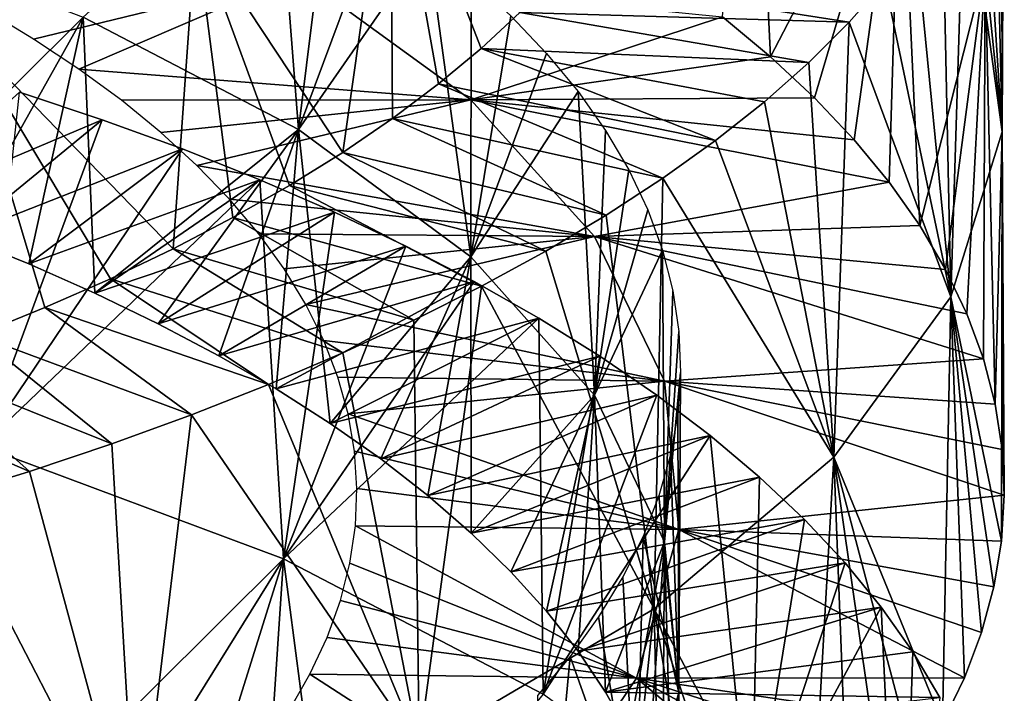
# Model space of a CAD drawing. Header units: millimetres. Extents: x -161 to 161, y -94 to 1149.
# Tile 821 of 1056: x 47.85 to 51.5, y 418.91 to 421.41. Entities that reach past the tile are written whole.
import ezdxf

# ---------------------------------------------------------------- set-up
doc = ezdxf.new("R2010")
doc.units = ezdxf.units.MM
doc.header["$LTSCALE"] = 81.481481
for name, color, linetype in [('69', 7, 'CONTINUOUS'), ('70', 7, 'CONTINUOUS'), ('71', 7, 'CONTINUOUS'), ('72', 7, 'CONTINUOUS'), ('73', 7, 'CONTINUOUS'), ('81', 7, 'CONTINUOUS'), ('82', 7, 'CONTINUOUS')]:
    doc.layers.add(name, color=color, linetype=linetype)

msp = doc.modelspace()

# ---------------------------------------------------------------- linework, layer by layer
at = {"layer": '69', "color": 7, "linetype": 'CONTINUOUS', "true_color": 0xaaaaaa}
for points in [[(47.8487, 421.1395, -11.8092), (47.3659, 420.7029, -10.7945), (48.1554, 421.0369, -11.6597), (47.8487, 421.1395, -11.8092)], [(47.3659, 420.7029, -10.7945), (47.629, 420.6053, -10.6629), (48.1554, 421.0369, -11.6597), (47.3659, 420.7029, -10.7945)], [(48.1554, 421.0369, -11.6597), (47.629, 420.6053, -10.6629), (48.4527, 420.9284, -11.4962), (48.1554, 421.0369, -11.6597)], [(47.629, 420.6053, -10.6629), (47.8834, 420.5022, -10.5188), (48.4527, 420.9284, -11.4962), (47.629, 420.6053, -10.6629)], [(48.4527, 420.9284, -11.4962), (47.8834, 420.5022, -10.5188), (48.74, 420.814, -11.3193), (48.4527, 420.9284, -11.4962)], [(47.8834, 420.5022, -10.5188), (48.1284, 420.3939, -10.3626), (48.74, 420.814, -11.3193), (47.8834, 420.5022, -10.5188)], [(48.74, 420.814, -11.3193), (48.1284, 420.3939, -10.3626), (49.0165, 420.6939, -11.1293), (48.74, 420.814, -11.3193)], [(48.1284, 420.3939, -10.3626), (48.3634, 420.2804, -10.1947), (49.0165, 420.6939, -11.1293), (48.1284, 420.3939, -10.3626)], [(49.0165, 420.6939, -11.1293), (48.3634, 420.2804, -10.1947), (49.2815, 420.5683, -10.9268), (49.0165, 420.6939, -11.1293)], [(48.3634, 420.2804, -10.1947), (48.5876, 420.1619, -10.0154), (49.2815, 420.5683, -10.9268), (48.3634, 420.2804, -10.1947)], [(49.2815, 420.5683, -10.9268), (48.5876, 420.1619, -10.0154), (49.5341, 420.4374, -10.7122), (49.2815, 420.5683, -10.9268)], [(48.5876, 420.1619, -10.0154), (48.8002, 420.0387, -9.8255), (49.5341, 420.4374, -10.7122), (48.5876, 420.1619, -10.0154)], [(49.5341, 420.4374, -10.7122), (48.8002, 420.0387, -9.8255), (49.7737, 420.3014, -10.4862), (49.5341, 420.4374, -10.7122)], [(48.8002, 420.0387, -9.8255), (49.0007, 419.9109, -9.6254), (49.7737, 420.3014, -10.4862), (48.8002, 420.0387, -9.8255)], [(49.7737, 420.3014, -10.4862), (49.0007, 419.9109, -9.6254), (49.9998, 420.1605, -10.2493), (49.7737, 420.3014, -10.4862)], [(49.0007, 419.9109, -9.6254), (49.1884, 419.779, -9.4161), (49.9998, 420.1605, -10.2493), (49.0007, 419.9109, -9.6254)], [(49.9998, 420.1605, -10.2493), (49.1884, 419.779, -9.4161), (50.2118, 420.0152, -10.0023), (49.9998, 420.1605, -10.2493)], [(49.1884, 419.779, -9.4161), (49.3629, 419.6432, -9.1981), (50.2118, 420.0152, -10.0023), (49.1884, 419.779, -9.4161)], [(50.2118, 420.0152, -10.0023), (49.3629, 419.6432, -9.1981), (50.4093, 419.8655, -9.746), (50.2118, 420.0152, -10.0023)], [(49.3629, 419.6432, -9.1981), (49.5238, 419.5038, -8.9722), (50.4093, 419.8655, -9.746), (49.3629, 419.6432, -9.1981)], [(50.4093, 419.8655, -9.746), (49.5238, 419.5038, -8.9722), (50.5918, 419.7119, -9.4809), (50.4093, 419.8655, -9.746)], [(49.5238, 419.5038, -8.9722), (49.6705, 419.361, -8.739), (50.5918, 419.7119, -9.4809), (49.5238, 419.5038, -8.9722)], [(50.5918, 419.7119, -9.4809), (49.6705, 419.361, -8.739), (50.7586, 419.5545, -9.208), (50.5918, 419.7119, -9.4809)], [(49.6705, 419.361, -8.739), (49.8027, 419.215, -8.499), (50.7586, 419.5545, -9.208), (49.6705, 419.361, -8.739)], [(50.7586, 419.5545, -9.208), (49.8027, 419.215, -8.499), (50.9094, 419.3938, -8.9278), (50.7586, 419.5545, -9.208)], [(49.8027, 419.215, -8.499), (49.9199, 419.0661, -8.2529), (50.9094, 419.3938, -8.9278), (49.8027, 419.215, -8.499)], [(50.9094, 419.3938, -8.9278), (49.9199, 419.0661, -8.2529), (51.0435, 419.2299, -8.641), (50.9094, 419.3938, -8.9278)], [(49.9199, 419.0661, -8.2529), (50.0218, 418.9145, -8.0015), (51.0435, 419.2299, -8.641), (49.9199, 419.0661, -8.2529)], [(51.0435, 419.2299, -8.641), (50.0218, 418.9145, -8.0015), (51.1608, 419.0633, -8.3486), (51.0435, 419.2299, -8.641)], [(51.1608, 419.0633, -8.3486), (50.0218, 418.9145, -8.0015), (51.261, 418.8942, -8.0512), (51.1608, 419.0633, -8.3486)], [(50.0218, 418.9145, -8.0015), (50.108, 418.7607, -7.7456), (51.261, 418.8942, -8.0512), (50.0218, 418.9145, -8.0015)]]:
    msp.add_3dface(points, dxfattribs=at)
at = {"layer": '70', "color": 7, "linetype": 'CONTINUOUS', "true_color": 0xaaaaaa}
for points in [[(47.8487, 421.1395, -11.8092), (48.1554, 421.0369, -11.6597), (47.7075, 419.8269, -12.4519), (47.8487, 421.1395, -11.8092)], [(48.1554, 421.0369, -11.6597), (48.4527, 420.9284, -11.4962), (47.7075, 419.8269, -12.4519), (48.1554, 421.0369, -11.6597)], [(48.4527, 420.9284, -11.4962), (48.74, 420.814, -11.3193), (47.7075, 419.8269, -12.4519), (48.4527, 420.9284, -11.4962)], [(47.7075, 419.8269, -12.4519), (48.74, 420.814, -11.3193), (48.827, 419.4084, -11.8499), (47.7075, 419.8269, -12.4519)], [(48.74, 420.814, -11.3193), (49.0165, 420.6939, -11.1293), (48.827, 419.4084, -11.8499), (48.74, 420.814, -11.3193)], [(49.0165, 420.6939, -11.1293), (49.2815, 420.5683, -10.9268), (48.827, 419.4084, -11.8499), (49.0165, 420.6939, -11.1293)], [(49.2815, 420.5683, -10.9268), (49.5341, 420.4374, -10.7122), (48.827, 419.4084, -11.8499), (49.2815, 420.5683, -10.9268)], [(49.5341, 420.4374, -10.7122), (49.7737, 420.3014, -10.4862), (48.827, 419.4084, -11.8499), (49.5341, 420.4374, -10.7122)], [(48.827, 419.4084, -11.8499), (49.7737, 420.3014, -10.4862), (49.7901, 418.9069, -11.0678), (48.827, 419.4084, -11.8499)], [(49.7737, 420.3014, -10.4862), (49.9998, 420.1605, -10.2493), (49.7901, 418.9069, -11.0678), (49.7737, 420.3014, -10.4862)], [(49.9998, 420.1605, -10.2493), (50.2118, 420.0152, -10.0023), (49.7901, 418.9069, -11.0678), (49.9998, 420.1605, -10.2493)], [(50.2118, 420.0152, -10.0023), (50.4093, 419.8655, -9.746), (49.7901, 418.9069, -11.0678), (50.2118, 420.0152, -10.0023)], [(49.7901, 418.9069, -11.0678), (50.4093, 419.8655, -9.746), (50.5619, 418.3347, -10.1357), (49.7901, 418.9069, -11.0678)], [(50.4093, 419.8655, -9.746), (50.5918, 419.7119, -9.4809), (50.5619, 418.3347, -10.1357), (50.4093, 419.8655, -9.746)], [(47.8487, 418.4353, -12.9979), (47.7075, 419.8269, -12.4519), (48.827, 419.4084, -11.8499), (47.8487, 418.4353, -12.9979)], [(50.5918, 419.7119, -9.4809), (50.7586, 419.5545, -9.208), (50.5619, 418.3347, -10.1357), (50.5918, 419.7119, -9.4809)], [(50.7586, 419.5545, -9.208), (50.9094, 419.3938, -8.9278), (50.5619, 418.3347, -10.1357), (50.7586, 419.5545, -9.208)], [(48.1554, 418.3268, -12.8526), (47.8487, 418.4353, -12.9979), (48.827, 419.4084, -11.8499), (48.1554, 418.3268, -12.8526)], [(48.4527, 418.2118, -12.6936), (48.1554, 418.3268, -12.8526), (48.827, 419.4084, -11.8499), (48.4527, 418.2118, -12.6936)], [(48.74, 418.0904, -12.5213), (48.4527, 418.2118, -12.6936), (48.827, 419.4084, -11.8499), (48.74, 418.0904, -12.5213)], [(49.0165, 417.9628, -12.3363), (48.74, 418.0904, -12.5213), (48.827, 419.4084, -11.8499), (49.0165, 417.9628, -12.3363)], [(49.0165, 417.9628, -12.3363), (48.827, 419.4084, -11.8499), (49.7901, 418.9069, -11.0678), (49.0165, 417.9628, -12.3363)], [(50.9094, 419.3938, -8.9278), (51.0435, 419.2299, -8.641), (50.5619, 418.3347, -10.1357), (50.9094, 419.3938, -8.9278)], [(50.5619, 418.3347, -10.1357), (51.0435, 419.2299, -8.641), (51.1149, 417.7073, -9.0905), (50.5619, 418.3347, -10.1357)], [(51.0435, 419.2299, -8.641), (51.1608, 419.0633, -8.3486), (51.1149, 417.7073, -9.0905), (51.0435, 419.2299, -8.641)], [(51.1608, 419.0633, -8.3486), (51.261, 418.8942, -8.0512), (51.1149, 417.7073, -9.0905), (51.1608, 419.0633, -8.3486)]]:
    msp.add_3dface(points, dxfattribs=at)
at = {"layer": '71', "color": 7, "linetype": 'CONTINUOUS', "true_color": 0xaaaaaa}
for points in [[(47.7219, 421.444, -8.5974), (48.8832, 421.5753, -9.0991), (47.901, 421.336, -8.44), (47.7219, 421.444, -8.5974)], [(47.901, 421.336, -8.44), (48.8832, 421.5753, -9.0991), (48.0694, 421.2242, -8.2736), (47.901, 421.336, -8.44)], [(48.8832, 421.5753, -9.0991), (49.5227, 421.1103, -8.3169), (48.0694, 421.2242, -8.2736), (48.8832, 421.5753, -9.0991)], [(48.8832, 421.5753, -9.0991), (50.4549, 421.4182, -9.0328), (49.5227, 421.1103, -8.3169), (48.8832, 421.5753, -9.0991)], [(50.4549, 421.4182, -9.0328), (50.6335, 421.2697, -8.7625), (49.5227, 421.1103, -8.3169), (50.4549, 421.4182, -9.0328)], [(50.6335, 421.2697, -8.7625), (50.7965, 421.1178, -8.4843), (49.5227, 421.1103, -8.3169), (50.6335, 421.2697, -8.7625)], [(48.0694, 421.2242, -8.2736), (49.5227, 421.1103, -8.3169), (48.2267, 421.1088, -8.0985), (48.0694, 421.2242, -8.2736)], [(48.2267, 421.1088, -8.0985), (49.5227, 421.1103, -8.3169), (48.3726, 420.9897, -7.9153), (48.2267, 421.1088, -8.0985)], [(48.3726, 420.9897, -7.9153), (49.5227, 421.1103, -8.3169), (48.5065, 420.8673, -7.7245), (48.3726, 420.9897, -7.9153)], [(49.5227, 421.1103, -8.3169), (49.9809, 420.6036, -7.4392), (48.5065, 420.8673, -7.7245), (49.5227, 421.1103, -8.3169)], [(50.7965, 421.1178, -8.4843), (50.9433, 420.9627, -8.199), (49.5227, 421.1103, -8.3169), (50.7965, 421.1178, -8.4843)], [(50.9433, 420.9627, -8.199), (51.0733, 420.8048, -7.9073), (49.5227, 421.1103, -8.3169), (50.9433, 420.9627, -8.199)], [(49.5227, 421.1103, -8.3169), (51.0733, 420.8048, -7.9073), (49.9809, 420.6036, -7.4392), (49.5227, 421.1103, -8.3169)], [(48.5065, 420.8673, -7.7245), (49.9809, 420.6036, -7.4392), (48.6278, 420.742, -7.5271), (48.5065, 420.8673, -7.7245)], [(51.0733, 420.8048, -7.9073), (51.1864, 420.6443, -7.6102), (49.9809, 420.6036, -7.4392), (51.0733, 420.8048, -7.9073)], [(48.6278, 420.742, -7.5271), (49.9809, 420.6036, -7.4392), (48.7359, 420.614, -7.3237), (48.6278, 420.742, -7.5271)], [(51.1864, 420.6443, -7.6102), (51.2824, 420.4815, -7.3082), (49.9809, 420.6036, -7.4392), (51.1864, 420.6443, -7.6102)], [(48.7359, 420.614, -7.3237), (49.9809, 420.6036, -7.4392), (48.8303, 420.4838, -7.1154), (48.7359, 420.614, -7.3237)], [(48.8303, 420.4838, -7.1154), (49.9809, 420.6036, -7.4392), (48.9107, 420.3517, -6.9028), (48.8303, 420.4838, -7.1154)], [(49.9809, 420.6036, -7.4392), (50.2407, 420.0678, -6.4992), (48.9107, 420.3517, -6.9028), (49.9809, 420.6036, -7.4392)], [(51.3612, 420.3168, -7.0023), (51.4225, 420.1504, -6.6931), (49.9809, 420.6036, -7.4392), (51.3612, 420.3168, -7.0023)], [(49.9809, 420.6036, -7.4392), (51.4225, 420.1504, -6.6931), (50.2407, 420.0678, -6.4992), (49.9809, 420.6036, -7.4392)], [(51.2824, 420.4815, -7.3082), (51.3612, 420.3168, -7.0023), (49.9809, 420.6036, -7.4392), (51.2824, 420.4815, -7.3082)], [(48.9107, 420.3517, -6.9028), (50.2407, 420.0678, -6.4992), (48.9771, 420.2179, -6.6866), (48.9107, 420.3517, -6.9028)], [(48.9771, 420.2179, -6.6866), (50.2407, 420.0678, -6.4992), (49.0294, 420.0825, -6.4674), (48.9771, 420.2179, -6.6866)], [(51.4225, 420.1504, -6.6931), (51.4662, 419.9825, -6.3814), (50.2407, 420.0678, -6.4992), (51.4225, 420.1504, -6.6931)], [(49.0294, 420.0825, -6.4674), (50.2407, 420.0678, -6.4992), (49.0674, 419.9459, -6.2458), (49.0294, 420.0825, -6.4674)], [(50.2407, 420.0678, -6.4992), (50.2934, 419.5174, -5.5335), (49.0674, 419.9459, -6.2458), (50.2407, 420.0678, -6.4992)], [(51.4921, 419.8137, -6.0681), (51.5, 419.6442, -5.7542), (50.2407, 420.0678, -6.4992), (51.4921, 419.8137, -6.0681)], [(50.2407, 420.0678, -6.4992), (51.5, 419.6442, -5.7542), (50.2934, 419.5174, -5.5335), (50.2407, 420.0678, -6.4992)], [(51.4662, 419.9825, -6.3814), (51.4921, 419.8137, -6.0681), (50.2407, 420.0678, -6.4992), (51.4662, 419.9825, -6.3814)], [(49.0674, 419.9459, -6.2458), (50.2934, 419.5174, -5.5335), (49.091, 419.8082, -6.0225), (49.0674, 419.9459, -6.2458)], [(49.091, 419.8082, -6.0225), (50.2934, 419.5174, -5.5335), (49.0999, 419.6698, -5.7984), (49.091, 419.8082, -6.0225)], [(49.0999, 419.6698, -5.7984), (50.2934, 419.5174, -5.5335), (49.094, 419.5312, -5.5743), (49.0999, 419.6698, -5.7984)], [(51.5, 419.6442, -5.7542), (51.4897, 419.4745, -5.4407), (50.2934, 419.5174, -5.5335), (51.5, 419.6442, -5.7542)], [(49.094, 419.5312, -5.5743), (50.1362, 418.9668, -4.5787), (49.0735, 419.3927, -5.3513), (49.094, 419.5312, -5.5743)], [(50.2934, 419.5174, -5.5335), (50.1362, 418.9668, -4.5787), (49.094, 419.5312, -5.5743), (50.2934, 419.5174, -5.5335)], [(50.2934, 419.5174, -5.5335), (51.3518, 418.9673, -4.5104), (50.1362, 418.9668, -4.5787), (50.2934, 419.5174, -5.5335)], [(51.4154, 419.1357, -4.818), (51.3518, 418.9673, -4.5104), (50.2934, 419.5174, -5.5335), (51.4154, 419.1357, -4.818)], [(51.4614, 419.3049, -5.1284), (51.4154, 419.1357, -4.818), (50.2934, 419.5174, -5.5335), (51.4614, 419.3049, -5.1284)], [(51.4897, 419.4745, -5.4407), (51.4614, 419.3049, -5.1284), (50.2934, 419.5174, -5.5335), (51.4897, 419.4745, -5.4407)], [(49.0735, 419.3927, -5.3513), (50.1362, 418.9668, -4.5787), (49.0385, 419.2547, -5.1301), (49.0735, 419.3927, -5.3513)], [(49.0385, 419.2547, -5.1301), (50.1362, 418.9668, -4.5787), (48.9892, 419.1175, -4.9115), (49.0385, 419.2547, -5.1301)], [(48.9892, 419.1175, -4.9115), (50.1362, 418.9668, -4.5787), (48.9258, 418.9813, -4.6961), (48.9892, 419.1175, -4.9115)], [(48.9258, 418.9813, -4.6961), (49.7758, 418.4312, -3.6716), (48.8486, 418.8464, -4.4846), (48.9258, 418.9813, -4.6961)], [(50.1362, 418.9668, -4.5787), (49.7758, 418.4312, -3.6716), (48.9258, 418.9813, -4.6961), (50.1362, 418.9668, -4.5787)], [(50.1362, 418.9668, -4.5787), (50.9244, 418.3069, -3.3223), (49.7758, 418.4312, -3.6716), (50.1362, 418.9668, -4.5787)], [(51.3518, 418.9673, -4.5104), (51.2708, 418.7999, -4.2062), (50.1362, 418.9668, -4.5787), (51.3518, 418.9673, -4.5104)], [(51.0569, 418.4693, -3.6113), (50.9244, 418.3069, -3.3223), (50.1362, 418.9668, -4.5787), (51.0569, 418.4693, -3.6113)], [(51.1724, 418.6337, -3.9062), (51.0569, 418.4693, -3.6113), (50.1362, 418.9668, -4.5787), (51.1724, 418.6337, -3.9062)], [(51.2708, 418.7999, -4.2062), (51.1724, 418.6337, -3.9062), (50.1362, 418.9668, -4.5787), (51.2708, 418.7999, -4.2062)]]:
    msp.add_3dface(points, dxfattribs=at)
at = {"layer": '72', "color": 7, "linetype": 'CONTINUOUS', "true_color": 0xaaaaaa}
for points in [[(49.8318, 421.5697, -2.6025), (49.7032, 421.4338, -2.3544), (50.9244, 421.3981, -2.1362), (49.8318, 421.5697, -2.6025)], [(51.0569, 421.5488, -2.4315), (49.8318, 421.5697, -2.6025), (50.9244, 421.3981, -2.1362), (51.0569, 421.5488, -2.4315)], [(49.7032, 421.4338, -2.3544), (49.56, 421.3003, -2.1135), (50.7753, 421.2495, -1.848), (49.7032, 421.4338, -2.3544)], [(50.9244, 421.3981, -2.1362), (49.7032, 421.4338, -2.3544), (50.7753, 421.2495, -1.848), (50.9244, 421.3981, -2.1362)], [(49.56, 421.3003, -2.1135), (49.4027, 421.1693, -1.8802), (50.4297, 420.9602, -1.2955), (49.56, 421.3003, -2.1135)], [(50.7753, 421.2495, -1.848), (49.56, 421.3003, -2.1135), (50.6103, 421.1035, -1.5675), (50.7753, 421.2495, -1.848)], [(50.6103, 421.1035, -1.5675), (49.56, 421.3003, -2.1135), (50.4297, 420.9602, -1.2955), (50.6103, 421.1035, -1.5675)], [(49.4027, 421.1693, -1.8802), (49.2317, 421.0409, -1.6551), (50.2341, 420.82, -1.0327), (49.4027, 421.1693, -1.8802)], [(50.4297, 420.9602, -1.2955), (49.4027, 421.1693, -1.8802), (50.2341, 420.82, -1.0327), (50.4297, 420.9602, -1.2955)], [(49.2317, 421.0409, -1.6551), (49.0473, 420.9154, -1.4388), (50.024, 420.6829, -0.7795), (49.2317, 421.0409, -1.6551)], [(50.2341, 420.82, -1.0327), (49.2317, 421.0409, -1.6551), (50.024, 420.6829, -0.7795), (50.2341, 420.82, -1.0327)], [(49.0473, 420.9154, -1.4388), (48.8499, 420.7929, -1.2318), (49.7997, 420.5493, -0.5367), (49.0473, 420.9154, -1.4388)], [(50.024, 420.6829, -0.7795), (49.0473, 420.9154, -1.4388), (49.7997, 420.5493, -0.5367), (50.024, 420.6829, -0.7795)], [(48.8499, 420.7929, -1.2318), (48.6401, 420.6739, -1.035), (49.5617, 420.4194, -0.3048), (48.8499, 420.7929, -1.2318)], [(49.7997, 420.5493, -0.5367), (48.8499, 420.7929, -1.2318), (49.5617, 420.4194, -0.3048), (49.7997, 420.5493, -0.5367)], [(48.6401, 420.6739, -1.035), (48.4184, 420.5586, -0.8491), (49.3106, 420.2935, -0.0848), (48.6401, 420.6739, -1.035)], [(49.5617, 420.4194, -0.3048), (48.6401, 420.6739, -1.035), (49.3106, 420.2935, -0.0848), (49.5617, 420.4194, -0.3048)], [(48.4184, 420.5586, -0.8491), (48.1858, 420.4474, -0.6749), (49.0471, 420.1719, 0.1228), (48.4184, 420.5586, -0.8491)], [(49.3106, 420.2935, -0.0848), (48.4184, 420.5586, -0.8491), (49.0471, 420.1719, 0.1228), (49.3106, 420.2935, -0.0848)], [(48.1858, 420.4474, -0.6749), (47.9431, 420.3405, -0.5128), (48.772, 420.0548, 0.3175), (48.1858, 420.4474, -0.6749)], [(49.0471, 420.1719, 0.1228), (48.1858, 420.4474, -0.6749), (48.772, 420.0548, 0.3175), (49.0471, 420.1719, 0.1228)], [(47.9431, 420.3405, -0.5128), (47.6911, 420.2379, -0.3631), (48.4863, 419.9425, 0.4986), (47.9431, 420.3405, -0.5128)], [(48.772, 420.0548, 0.3175), (47.9431, 420.3405, -0.5128), (48.4863, 419.9425, 0.4986), (48.772, 420.0548, 0.3175)], [(47.6911, 420.2379, -0.3631), (47.4302, 420.1399, -0.2263), (48.1907, 419.8351, 0.6658), (47.6911, 420.2379, -0.3631)], [(48.4863, 419.9425, 0.4986), (47.6911, 420.2379, -0.3631), (48.1907, 419.8351, 0.6658), (48.4863, 419.9425, 0.4986)], [(47.4302, 420.1399, -0.2263), (47.1611, 420.0466, -0.1027), (47.8857, 419.7327, 0.8187), (47.4302, 420.1399, -0.2263)], [(48.1907, 419.8351, 0.6658), (47.4302, 420.1399, -0.2263), (47.8857, 419.7327, 0.8187), (48.1907, 419.8351, 0.6658)], [(47.8857, 419.7327, 0.8187), (47.1611, 420.0466, -0.1027), (47.5722, 419.6356, 0.9569), (47.8857, 419.7327, 0.8187)]]:
    msp.add_3dface(points, dxfattribs=at)
at = {"layer": '73', "color": 7, "linetype": 'CONTINUOUS', "true_color": 0xaaaaaa}
for points in [[(50.6335, 421.2697, -8.7625), (50.4549, 421.4182, -9.0328), (50.5619, 422.7593, -8.3256), (50.6335, 421.2697, -8.7625)], [(50.6335, 421.2697, -8.7625), (50.5619, 422.7593, -8.3256), (51.1149, 422.1984, -7.2433), (50.6335, 421.2697, -8.7625)], [(51.4284, 421.604, -6.085), (51.5, 422.6371, -4.6197), (51.492, 420.9923, -4.8954), (51.4284, 421.604, -6.085)], [(51.5, 422.6371, -4.6197), (51.4897, 422.4801, -4.2996), (51.492, 420.9923, -4.8954), (51.5, 422.6371, -4.6197)], [(51.4897, 422.4801, -4.2996), (51.4614, 422.3231, -3.9808), (51.492, 420.9923, -4.8954), (51.4897, 422.4801, -4.2996)], [(51.4614, 422.3231, -3.9808), (51.4154, 422.1665, -3.6639), (51.492, 420.9923, -4.8954), (51.4614, 422.3231, -3.9808)], [(50.7965, 421.1178, -8.4843), (50.6335, 421.2697, -8.7625), (51.1149, 422.1984, -7.2433), (50.7965, 421.1178, -8.4843)], [(50.9433, 420.9627, -8.199), (50.7965, 421.1178, -8.4843), (51.1149, 422.1984, -7.2433), (50.9433, 420.9627, -8.199)], [(51.0733, 420.8048, -7.9073), (50.9433, 420.9627, -8.199), (51.1149, 422.1984, -7.2433), (51.0733, 420.8048, -7.9073)], [(51.1864, 420.6443, -7.6102), (51.0733, 420.8048, -7.9073), (51.1149, 422.1984, -7.2433), (51.1864, 420.6443, -7.6102)], [(51.1864, 420.6443, -7.6102), (51.1149, 422.1984, -7.2433), (51.4284, 421.604, -6.085), (51.1864, 420.6443, -7.6102)], [(51.4154, 422.1665, -3.6639), (51.3518, 422.0105, -3.3498), (51.492, 420.9923, -4.8954), (51.4154, 422.1665, -3.6639)], [(51.3518, 422.0105, -3.3498), (51.2708, 421.8554, -3.0392), (51.3023, 420.3804, -3.7189), (51.3518, 422.0105, -3.3498)], [(51.492, 420.9923, -4.8954), (51.3518, 422.0105, -3.3498), (51.3023, 420.3804, -3.7189), (51.492, 420.9923, -4.8954)], [(51.2708, 421.8554, -3.0392), (51.1724, 421.7014, -2.7328), (51.3023, 420.3804, -3.7189), (51.2708, 421.8554, -3.0392)], [(51.1724, 421.7014, -2.7328), (51.0569, 421.5488, -2.4315), (51.3023, 420.3804, -3.7189), (51.1724, 421.7014, -2.7328)], [(51.2824, 420.4815, -7.3082), (51.1864, 420.6443, -7.6102), (51.4284, 421.604, -6.085), (51.2824, 420.4815, -7.3082)], [(51.3612, 420.3168, -7.0023), (51.2824, 420.4815, -7.3082), (51.4284, 421.604, -6.085), (51.3612, 420.3168, -7.0023)], [(51.4225, 420.1504, -6.6931), (51.3612, 420.3168, -7.0023), (51.4284, 421.604, -6.085), (51.4225, 420.1504, -6.6931)], [(51.4662, 419.9825, -6.3814), (51.4225, 420.1504, -6.6931), (51.4284, 421.604, -6.085), (51.4662, 419.9825, -6.3814)], [(51.4662, 419.9825, -6.3814), (51.4284, 421.604, -6.085), (51.492, 420.9923, -4.8954), (51.4662, 419.9825, -6.3814)], [(51.0569, 421.5488, -2.4315), (50.9244, 421.3981, -2.1362), (51.3023, 420.3804, -3.7189), (51.0569, 421.5488, -2.4315)], [(50.9244, 421.3981, -2.1362), (50.7753, 421.2495, -1.848), (50.8674, 419.7852, -2.6001), (50.9244, 421.3981, -2.1362)], [(51.3023, 420.3804, -3.7189), (50.9244, 421.3981, -2.1362), (50.8674, 419.7852, -2.6001), (51.3023, 420.3804, -3.7189)], [(50.7753, 421.2495, -1.848), (50.6103, 421.1035, -1.5675), (50.8674, 419.7852, -2.6001), (50.7753, 421.2495, -1.848)], [(50.6103, 421.1035, -1.5675), (50.4297, 420.9602, -1.2955), (50.8674, 419.7852, -2.6001), (50.6103, 421.1035, -1.5675)], [(51.4897, 419.4745, -5.4407), (51.492, 420.9923, -4.8954), (51.3023, 420.3804, -3.7189), (51.4897, 419.4745, -5.4407)], [(51.4921, 419.8137, -6.0681), (51.4662, 419.9825, -6.3814), (51.492, 420.9923, -4.8954), (51.4921, 419.8137, -6.0681)], [(51.4897, 419.4745, -5.4407), (51.5, 419.6442, -5.7542), (51.492, 420.9923, -4.8954), (51.4897, 419.4745, -5.4407)], [(51.5, 419.6442, -5.7542), (51.4921, 419.8137, -6.0681), (51.492, 420.9923, -4.8954), (51.5, 419.6442, -5.7542)], [(50.4297, 420.9602, -1.2955), (50.2341, 420.82, -1.0327), (50.8674, 419.7852, -2.6001), (50.4297, 420.9602, -1.2955)], [(50.2341, 420.82, -1.0327), (50.024, 420.6829, -0.7795), (50.2017, 419.2236, -1.5816), (50.2341, 420.82, -1.0327)], [(50.8674, 419.7852, -2.6001), (50.2341, 420.82, -1.0327), (50.2017, 419.2236, -1.5816), (50.8674, 419.7852, -2.6001)], [(50.024, 420.6829, -0.7795), (49.7997, 420.5493, -0.5367), (50.2017, 419.2236, -1.5816), (50.024, 420.6829, -0.7795)], [(49.7997, 420.5493, -0.5367), (49.5617, 420.4194, -0.3048), (50.2017, 419.2236, -1.5816), (49.7997, 420.5493, -0.5367)], [(49.5617, 420.4194, -0.3048), (49.3106, 420.2935, -0.0848), (49.3306, 418.7111, -0.7013), (49.5617, 420.4194, -0.3048)], [(50.2017, 419.2236, -1.5816), (49.5617, 420.4194, -0.3048), (49.3306, 418.7111, -0.7013), (50.2017, 419.2236, -1.5816)], [(51.2708, 418.7999, -4.2062), (51.3023, 420.3804, -3.7189), (50.8674, 419.7852, -2.6001), (51.2708, 418.7999, -4.2062)], [(51.2708, 418.7999, -4.2062), (51.3518, 418.9673, -4.5104), (51.3023, 420.3804, -3.7189), (51.2708, 418.7999, -4.2062)], [(51.3518, 418.9673, -4.5104), (51.4154, 419.1357, -4.818), (51.3023, 420.3804, -3.7189), (51.3518, 418.9673, -4.5104)], [(51.4154, 419.1357, -4.818), (51.4614, 419.3049, -5.1284), (51.3023, 420.3804, -3.7189), (51.4154, 419.1357, -4.818)], [(51.4614, 419.3049, -5.1284), (51.4897, 419.4745, -5.4407), (51.3023, 420.3804, -3.7189), (51.4614, 419.3049, -5.1284)], [(49.3106, 420.2935, -0.0848), (49.0471, 420.1719, 0.1228), (49.3306, 418.7111, -0.7013), (49.3106, 420.2935, -0.0848)], [(49.0471, 420.1719, 0.1228), (48.772, 420.0548, 0.3175), (49.3306, 418.7111, -0.7013), (49.0471, 420.1719, 0.1228)], [(48.772, 420.0548, 0.3175), (48.4863, 419.9425, 0.4986), (49.3306, 418.7111, -0.7013), (48.772, 420.0548, 0.3175)], [(48.4863, 419.9425, 0.4986), (48.1907, 419.8351, 0.6658), (48.2842, 418.2619, 0.0062), (48.4863, 419.9425, 0.4986)], [(49.3306, 418.7111, -0.7013), (48.4863, 419.9425, 0.4986), (48.2842, 418.2619, 0.0062), (49.3306, 418.7111, -0.7013)], [(48.1907, 419.8351, 0.6658), (47.8857, 419.7327, 0.8187), (48.2842, 418.2619, 0.0062), (48.1907, 419.8351, 0.6658)], [(50.7753, 418.1469, -3.0402), (50.8674, 419.7852, -2.6001), (50.2017, 419.2236, -1.5816), (50.7753, 418.1469, -3.0402)], [(50.7753, 418.1469, -3.0402), (50.9244, 418.3069, -3.3223), (50.8674, 419.7852, -2.6001), (50.7753, 418.1469, -3.0402)], [(50.9244, 418.3069, -3.3223), (51.0569, 418.4693, -3.6113), (50.8674, 419.7852, -2.6001), (50.9244, 418.3069, -3.3223)], [(51.0569, 418.4693, -3.6113), (51.1724, 418.6337, -3.9062), (50.8674, 419.7852, -2.6001), (51.0569, 418.4693, -3.6113)], [(51.1724, 418.6337, -3.9062), (51.2708, 418.7999, -4.2062), (50.8674, 419.7852, -2.6001), (51.1724, 418.6337, -3.9062)], [(47.8857, 419.7327, 0.8187), (47.5722, 419.6356, 0.9569), (48.2842, 418.2619, 0.0062), (47.8857, 419.7327, 0.8187)], [(47.5722, 419.6356, 0.9569), (47.2507, 419.5439, 1.08), (48.2842, 418.2619, 0.0062), (47.5722, 419.6356, 0.9569)], [(48.2842, 418.2619, 0.0062), (47.2507, 419.5439, 1.08), (47.1017, 417.8874, 0.5149), (48.2842, 418.2619, 0.0062)], [(50.024, 417.538, -1.9952), (50.2017, 419.2236, -1.5816), (49.3306, 418.7111, -0.7013), (50.024, 417.538, -1.9952)], [(50.024, 417.538, -1.9952), (50.2341, 417.6851, -2.2427), (50.2017, 419.2236, -1.5816), (50.024, 417.538, -1.9952)], [(50.2341, 417.6851, -2.2427), (50.4297, 417.8357, -2.4998), (50.2017, 419.2236, -1.5816), (50.2341, 417.6851, -2.2427)], [(50.4297, 417.8357, -2.4998), (50.6103, 417.9898, -2.7658), (50.2017, 419.2236, -1.5816), (50.4297, 417.8357, -2.4998)], [(50.6103, 417.9898, -2.7658), (50.7753, 418.1469, -3.0402), (50.2017, 419.2236, -1.5816), (50.6103, 417.9898, -2.7658)]]:
    msp.add_3dface(points, dxfattribs=at)
at = {"layer": '81', "color": 7, "linetype": 'CONTINUOUS', "true_color": 0xaaaaaa}
for points in [[(48.0852, 421.4173, -9.9805), (48.8002, 422.0681, -9.0076), (48.8832, 421.0002, -9.3283), (48.0852, 421.4173, -9.9805)], [(48.8002, 422.0681, -9.0076), (49.0007, 421.9462, -8.8039), (48.8832, 421.0002, -9.3283), (48.8002, 422.0681, -9.0076)], [(49.0007, 421.9462, -8.8039), (49.1884, 421.8203, -8.5909), (48.8832, 421.0002, -9.3283), (49.0007, 421.9462, -8.8039)], [(49.1884, 421.8203, -8.5909), (49.3629, 421.6909, -8.3691), (48.8832, 421.0002, -9.3283), (49.1884, 421.8203, -8.5909)], [(47.3659, 420.7029, -10.7945), (47.1576, 421.7708, -10.4813), (48.0852, 421.4173, -9.9805), (47.3659, 420.7029, -10.7945)], [(48.8832, 421.0002, -9.3283), (49.3629, 421.6909, -8.3691), (49.5227, 420.5288, -8.5499), (48.8832, 421.0002, -9.3283)], [(49.3629, 421.6909, -8.3691), (49.5238, 421.558, -8.1393), (49.5227, 420.5288, -8.5499), (49.3629, 421.6909, -8.3691)], [(49.5238, 421.558, -8.1393), (49.6705, 421.4219, -7.9021), (49.5227, 420.5288, -8.5499), (49.5238, 421.558, -8.1393)], [(47.629, 420.6053, -10.6629), (47.3659, 420.7029, -10.7945), (48.0852, 421.4173, -9.9805), (47.629, 420.6053, -10.6629)], [(47.8834, 420.5022, -10.5188), (47.629, 420.6053, -10.6629), (48.0852, 421.4173, -9.9805), (47.8834, 420.5022, -10.5188)], [(48.1284, 420.3939, -10.3626), (47.8834, 420.5022, -10.5188), (48.0852, 421.4173, -9.9805), (48.1284, 420.3939, -10.3626)], [(48.1284, 420.3939, -10.3626), (48.0852, 421.4173, -9.9805), (48.8832, 421.0002, -9.3283), (48.1284, 420.3939, -10.3626)], [(49.6705, 421.4219, -7.9021), (49.8027, 421.2829, -7.658), (49.5227, 420.5288, -8.5499), (49.6705, 421.4219, -7.9021)], [(49.8027, 421.2829, -7.658), (49.9199, 421.1411, -7.4077), (49.5227, 420.5288, -8.5499), (49.8027, 421.2829, -7.658)], [(49.5227, 420.5288, -8.5499), (49.9199, 421.1411, -7.4077), (49.9809, 420.015, -7.6763), (49.5227, 420.5288, -8.5499)], [(49.9199, 421.1411, -7.4077), (50.0218, 420.9968, -7.152), (49.9809, 420.015, -7.6763), (49.9199, 421.1411, -7.4077)], [(48.3634, 420.2804, -10.1947), (48.1284, 420.3939, -10.3626), (48.8832, 421.0002, -9.3283), (48.3634, 420.2804, -10.1947)], [(48.5876, 420.1619, -10.0154), (48.3634, 420.2804, -10.1947), (48.8832, 421.0002, -9.3283), (48.5876, 420.1619, -10.0154)], [(48.8002, 420.0387, -9.8255), (48.5876, 420.1619, -10.0154), (48.8832, 421.0002, -9.3283), (48.8002, 420.0387, -9.8255)], [(49.0007, 419.9109, -9.6254), (48.8002, 420.0387, -9.8255), (48.8832, 421.0002, -9.3283), (49.0007, 419.9109, -9.6254)], [(49.0007, 419.9109, -9.6254), (48.8832, 421.0002, -9.3283), (49.5227, 420.5288, -8.5499), (49.0007, 419.9109, -9.6254)], [(50.0218, 420.9968, -7.152), (50.108, 420.8505, -6.8918), (49.9809, 420.015, -7.6763), (50.0218, 420.9968, -7.152)], [(50.108, 420.8505, -6.8918), (50.1785, 420.7024, -6.628), (49.9809, 420.015, -7.6763), (50.108, 420.8505, -6.8918)], [(50.1785, 420.7024, -6.628), (50.2331, 420.5529, -6.3614), (49.9809, 420.015, -7.6763), (50.1785, 420.7024, -6.628)], [(49.1884, 419.779, -9.4161), (49.0007, 419.9109, -9.6254), (49.5227, 420.5288, -8.5499), (49.1884, 419.779, -9.4161)], [(49.3629, 419.6432, -9.1981), (49.1884, 419.779, -9.4161), (49.5227, 420.5288, -8.5499), (49.3629, 419.6432, -9.1981)], [(49.5238, 419.5038, -8.9722), (49.3629, 419.6432, -9.1981), (49.5227, 420.5288, -8.5499), (49.5238, 419.5038, -8.9722)], [(49.5238, 419.5038, -8.9722), (49.5227, 420.5288, -8.5499), (49.9809, 420.015, -7.6763), (49.5238, 419.5038, -8.9722)], [(49.9809, 420.015, -7.6763), (50.2331, 420.5529, -6.3614), (50.2407, 419.4716, -6.7407), (49.9809, 420.015, -7.6763)], [(50.2331, 420.5529, -6.3614), (50.2716, 420.4023, -6.0929), (50.2407, 419.4716, -6.7407), (50.2331, 420.5529, -6.3614)], [(50.2716, 420.4023, -6.0929), (50.2939, 420.251, -5.8231), (50.2407, 419.4716, -6.7407), (50.2716, 420.4023, -6.0929)], [(50.2939, 420.251, -5.8231), (50.2998, 420.0991, -5.5529), (50.2407, 419.4716, -6.7407), (50.2939, 420.251, -5.8231)], [(50.2407, 419.4716, -6.7407), (50.2998, 420.0991, -5.5529), (50.2934, 418.9133, -5.7795), (50.2407, 419.4716, -6.7407)], [(50.2998, 420.0991, -5.5529), (50.2894, 419.9468, -5.2828), (50.2934, 418.9133, -5.7795), (50.2998, 420.0991, -5.5529)], [(49.6705, 419.361, -8.739), (49.5238, 419.5038, -8.9722), (49.9809, 420.015, -7.6763), (49.6705, 419.361, -8.739)], [(49.8027, 419.215, -8.499), (49.6705, 419.361, -8.739), (49.9809, 420.015, -7.6763), (49.8027, 419.215, -8.499)], [(49.9199, 419.0661, -8.2529), (49.8027, 419.215, -8.499), (49.9809, 420.015, -7.6763), (49.9199, 419.0661, -8.2529)], [(50.0218, 418.9145, -8.0015), (49.9199, 419.0661, -8.2529), (49.9809, 420.015, -7.6763), (50.0218, 418.9145, -8.0015)], [(50.0218, 418.9145, -8.0015), (49.9809, 420.015, -7.6763), (50.2407, 419.4716, -6.7407), (50.0218, 418.9145, -8.0015)], [(50.2894, 419.9468, -5.2828), (50.2625, 419.7946, -5.0136), (50.2934, 418.9133, -5.7795), (50.2894, 419.9468, -5.2828)], [(50.2625, 419.7946, -5.0136), (50.2196, 419.6428, -4.7462), (50.2934, 418.9133, -5.7795), (50.2625, 419.7946, -5.0136)], [(50.2196, 419.6428, -4.7462), (50.1606, 419.4917, -4.4816), (50.2934, 418.9133, -5.7795), (50.2196, 419.6428, -4.7462)], [(50.108, 418.7607, -7.7456), (50.0218, 418.9145, -8.0015), (50.2407, 419.4716, -6.7407), (50.108, 418.7607, -7.7456)], [(50.1606, 419.4917, -4.4816), (50.086, 419.3417, -4.2205), (50.1362, 418.355, -4.8293), (50.1606, 419.4917, -4.4816)], [(50.1785, 418.6051, -7.4861), (50.108, 418.7607, -7.7456), (50.2407, 419.4716, -6.7407), (50.1785, 418.6051, -7.4861)], [(50.2934, 418.9133, -5.7795), (50.1606, 419.4917, -4.4816), (50.1362, 418.355, -4.8293), (50.2934, 418.9133, -5.7795)], [(50.2331, 418.448, -7.2239), (50.1785, 418.6051, -7.4861), (50.2407, 419.4716, -6.7407), (50.2331, 418.448, -7.2239)], [(50.2716, 418.2898, -6.9599), (50.2331, 418.448, -7.2239), (50.2407, 419.4716, -6.7407), (50.2716, 418.2898, -6.9599)], [(50.2716, 418.2898, -6.9599), (50.2407, 419.4716, -6.7407), (50.2934, 418.9133, -5.7795), (50.2716, 418.2898, -6.9599)], [(50.086, 419.3417, -4.2205), (49.9958, 419.1932, -3.964), (50.1362, 418.355, -4.8293), (50.086, 419.3417, -4.2205)], [(49.9958, 419.1932, -3.964), (49.8903, 419.0465, -3.7126), (50.1362, 418.355, -4.8293), (49.9958, 419.1932, -3.964)], [(49.8903, 419.0465, -3.7126), (49.7696, 418.9018, -3.4669), (49.7758, 417.812, -3.9265), (49.8903, 419.0465, -3.7126)], [(50.1362, 418.355, -4.8293), (49.8903, 419.0465, -3.7126), (49.7758, 417.812, -3.9265), (50.1362, 418.355, -4.8293)], [(50.2894, 417.8112, -6.1632), (50.2934, 418.9133, -5.7795), (50.1362, 418.355, -4.8293), (50.2894, 417.8112, -6.1632)], [(50.2939, 418.1308, -6.6946), (50.2716, 418.2898, -6.9599), (50.2934, 418.9133, -5.7795), (50.2939, 418.1308, -6.6946)], [(50.2894, 417.8112, -6.1632), (50.2998, 417.9712, -6.4288), (50.2934, 418.9133, -5.7795), (50.2894, 417.8112, -6.1632)], [(50.2998, 417.9712, -6.4288), (50.2939, 418.1308, -6.6946), (50.2934, 418.9133, -5.7795), (50.2998, 417.9712, -6.4288)]]:
    msp.add_3dface(points, dxfattribs=at)
at = {"layer": '82', "color": 7, "linetype": 'CONTINUOUS', "true_color": 0xaaaaaa}
for points in [[(48.5025, 421.741, -0.5099), (47.6911, 422.5393, 0.4451), (47.6355, 421.3646, 0.0802), (48.5025, 421.741, -0.5099)], [(49.0473, 420.9154, -1.4388), (49.2242, 422.1649, -1.2449), (48.5025, 421.741, -0.5099), (49.0473, 420.9154, -1.4388)], [(49.0473, 420.9154, -1.4388), (49.2317, 421.0409, -1.6551), (49.2242, 422.1649, -1.2449), (49.0473, 420.9154, -1.4388)], [(49.2317, 421.0409, -1.6551), (49.4027, 421.1693, -1.8802), (49.2242, 422.1649, -1.2449), (49.2317, 421.0409, -1.6551)], [(49.4027, 421.1693, -1.8802), (49.56, 421.3003, -2.1135), (49.2242, 422.1649, -1.2449), (49.4027, 421.1693, -1.8802)], [(49.56, 421.3003, -2.1135), (49.7032, 421.4338, -2.3544), (49.2242, 422.1649, -1.2449), (49.56, 421.3003, -2.1135)], [(48.4184, 420.5586, -0.8491), (48.5025, 421.741, -0.5099), (47.6355, 421.3646, 0.0802), (48.4184, 420.5586, -0.8491)], [(48.4184, 420.5586, -0.8491), (48.6401, 420.6739, -1.035), (48.5025, 421.741, -0.5099), (48.4184, 420.5586, -0.8491)], [(48.6401, 420.6739, -1.035), (48.8499, 420.7929, -1.2318), (48.5025, 421.741, -0.5099), (48.6401, 420.6739, -1.035)], [(48.8499, 420.7929, -1.2318), (49.0473, 420.9154, -1.4388), (48.5025, 421.741, -0.5099), (48.8499, 420.7929, -1.2318)], [(47.6911, 420.2379, -0.3631), (47.9431, 420.3405, -0.5128), (47.6355, 421.3646, 0.0802), (47.6911, 420.2379, -0.3631)], [(47.9431, 420.3405, -0.5128), (48.1858, 420.4474, -0.6749), (47.6355, 421.3646, 0.0802), (47.9431, 420.3405, -0.5128)], [(48.1858, 420.4474, -0.6749), (48.4184, 420.5586, -0.8491), (47.6355, 421.3646, 0.0802), (48.1858, 420.4474, -0.6749)]]:
    msp.add_3dface(points, dxfattribs=at)

doc.saveas('drawing.dxf')
